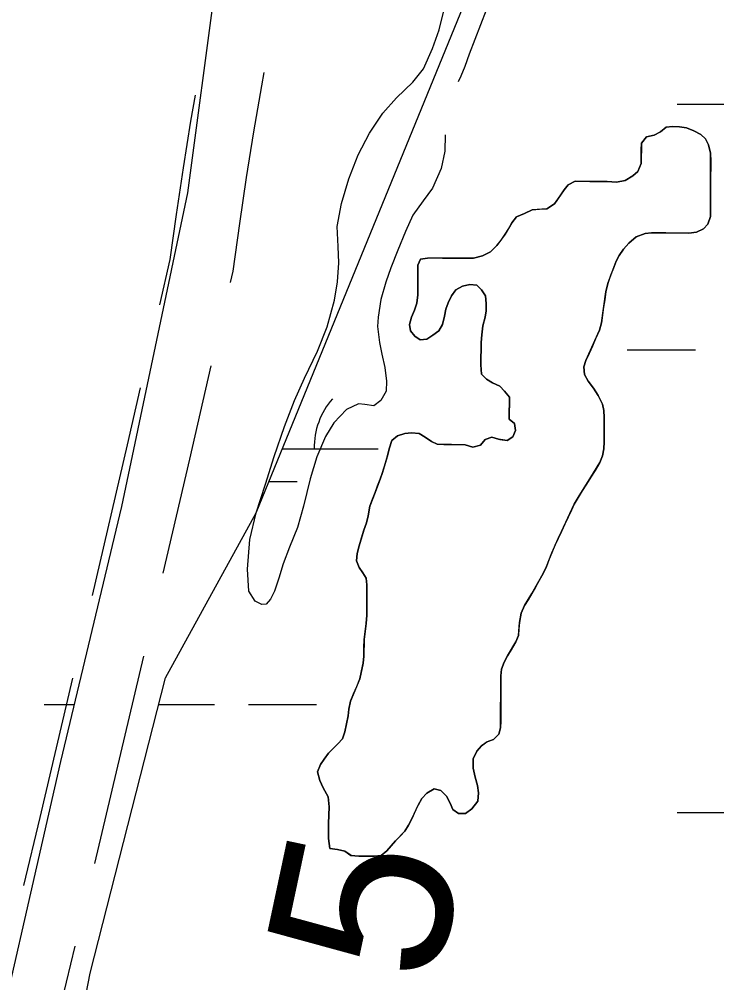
# Model space of a CAD drawing. Extents: x 3535183 to 3573198, y 534952 to 560562.
# Drawn here: x 3560732.9 to 3561060.5, y 549350.6 to 549803 of the extents above; entities that cross this region are included whole.
import ezdxf

# ---------------------------------------------------------------- set-up
doc = ezdxf.new("R2010")
doc.units = 0
for name, color, linetype in [('V-RIVR-RANG-IDEN', 7, 'Continuous'), ('V-ROAD-CNTR', 7, 'Continuous'), ('V-TOPO-SHOR', 7, 'Continuous'), ('V-WETL-SWMP', 7, 'Continuous')]:
    doc.layers.add(name, color=color, linetype=linetype)

msp = doc.modelspace()

# ---------------------------------------------------------------- linework, layer by layer
at = {"layer": 'V-ROAD-CNTR'}
for points in [[(3560847.77, 549778.02), (3560846.64, 549771.71), (3560842.99, 549750.19), (3560839.54, 549728.64), (3560836.29, 549707.06), (3560833.15, 549684.73), (3560831.9, 549679.31)], [(3560815.48, 549767.41), (3560813.39, 549755.07), (3560809.89, 549733.24), (3560806.6, 549711.38), (3560803.62, 549690.2), (3560798.71, 549668.88)], [(3560822.92, 549640.33), (3560812.81, 549596.43), (3560800.34, 549542.92)], [(3560789.74, 549629.9), (3560783.59, 549603.2), (3560767.11, 549532.49)], [(3560791.25, 549503.96), (3560771.72, 549421.21), (3560768.24, 549406.65)], [(3560757.97, 549493.55), (3560742.53, 549428.13), (3560734.92, 549396.25)], [(3560758.95, 549367.74), (3560750.9, 549334.02), (3560739.8, 549276.14), (3560738.57, 549269.86)]]:
    msp.add_lwpolyline(points, dxfattribs=at)
at = {"layer": 'V-TOPO-SHOR'}
for points in [[(3560933, 549748.75), (3560932.85, 549741.01), (3560931.01, 549732.89), (3560926.98, 549723.61), (3560922.57, 549717.69), (3560917.78, 549710.99), (3560914.4, 549703.39), (3560910.75, 549694.63), (3560907.5, 549686.26), (3560905.15, 549679.55), (3560902.81, 549671.43), (3560901.49, 549663.18), (3560901.21, 549658.79), (3560902.09, 549651.18), (3560903.23, 549645.75), (3560904.63, 549639.43), (3560905.38, 549633.1), (3560905.24, 549628.33), (3560902.77, 549623.95), (3560899.41, 549621.51), (3560895.15, 549622.17), (3560892.32, 549622.44), (3560886.63, 549619.75), (3560880.67, 549613.44), (3560876.78, 549607), (3560872.75, 549597.6), (3560869.49, 549587.16), (3560866.48, 549574.4), (3560863.6, 549564.34), (3560859.83, 549555.06), (3560856.84, 549547.33), (3560854.88, 549540.5), (3560852.79, 549534.44), (3560850.97, 549530.7), (3560848.9, 549528.39), (3560846.84, 549528.27), (3560843.75, 549529.82), (3560840.79, 549534.48), (3560840.05, 549544.81), (3560841.26, 549558.74), (3560844.14, 549571.24), (3560848.58, 549584.65), (3560852.62, 549597.67), (3560857.44, 549611.71), (3560862.13, 549623.96), (3560866.81, 549634.39), (3560872.92, 549647.15), (3560877.47, 549658.61), (3560881, 549671.12), (3560882.45, 549679.76), (3560882.99, 549688.66), (3560882.63, 549696.27), (3560882.15, 549705.69), (3560884.25, 549716.53), (3560887.64, 549728.13), (3560892.06, 549739.34), (3560897.39, 549749.51), (3560903.75, 549758.91), (3560910.09, 549766.12), (3560917.73, 549773.45), (3560922.78, 549779.75), (3560927.07, 549789.29), (3560930.2, 549798.05), (3560932.29, 549806.95)], [(3560952.29, 549807.27), (3560944.23, 549786.65), (3560942.27, 549780.85), (3560940.32, 549776.21), (3560939.02, 549773.63)], [(3560962.07, 549605.16), (3560964.77, 549606.88), (3560965.94, 549609.94), (3560965.53, 549613.25), (3560963.01, 549615.14), (3560963.02, 549618.95), (3560963.14, 549622.28), (3560963.15, 549625.57), (3560960.89, 549628.36), (3560958.63, 549630.66), (3560955.13, 549632.35), (3560952.41, 549634.04), (3560949.99, 549636.29), (3560949.76, 549640.67), (3560949.77, 549644.18), (3560949.79, 549647.72), (3560949.88, 549651.26), (3560950.13, 549654.79), (3560950.62, 549659.04), (3560951.79, 549663.1), (3560952.19, 549666.13), (3560952.2, 549669.51), (3560951.88, 549673.2), (3560950.08, 549675.98), (3560947.87, 549678.08), (3560944.5, 549678.45), (3560941.12, 549677.69), (3560937.96, 549675.98), (3560935.99, 549673.11), (3560934.4, 549669.9), (3560933.24, 549666.86), (3560932.63, 549663.57), (3560931.66, 549659.66), (3560929.95, 549656.64), (3560927.19, 549654.62), (3560924.29, 549652.78), (3560921.25, 549652.44), (3560918.69, 549654.18), (3560916.74, 549656.74), (3560916.25, 549659.74), (3560917.11, 549663.11), (3560918.6, 549666.36), (3560919.72, 549669.62), (3560920.06, 549673.55), (3560920.07, 549677.48), (3560920.08, 549680.6), (3560920.09, 549683.86), (3560920.17, 549687.57), (3560921.4, 549690.33), (3560924.58, 549690.86), (3560928.39, 549690.89), (3560931.63, 549690.88), (3560935.14, 549690.87), (3560938.4, 549690.86), (3560942.23, 549690.84), (3560946.24, 549690.85), (3560950.47, 549691.88), (3560954.31, 549693.85), (3560957.3, 549696.77), (3560959.24, 549699.33), (3560961.15, 549702.04), (3560962.79, 549704.76), (3560964.26, 549707.41), (3560966.5, 549710.15), (3560970.22, 549711.71), (3560973.76, 549713.54), (3560977.19, 549713.79), (3560980.71, 549714.04), (3560984.38, 549716.34), (3560987, 549720.12), (3560988.86, 549722.95), (3560990.79, 549725.31), (3560994.02, 549726.92), (3560997.61, 549726.94), (3561000.95, 549726.81), (3561004.83, 549726.8), (3561009.11, 549726.79), (3561013.38, 549726.56), (3561017.53, 549727.23), (3561021.14, 549729.42), (3561023.4, 549731.58), (3561025.01, 549735.33), (3561025.04, 549738.42), (3561025.05, 549741.69), (3561025.1, 549744.77), (3561027.56, 549747.81), (3561031.19, 549748.54), (3561034.17, 549750.13), (3561036.73, 549752.29), (3561039.76, 549752.63), (3561043.06, 549752.55), (3561046.25, 549751.96), (3561049.76, 549750.56), (3561053.04, 549748.9), (3561055.26, 549746.79), (3561056.7, 549744.08), (3561057.62, 549740.16), (3561057.68, 549736.4), (3561057.67, 549733.09), (3561057.66, 549729.57), (3561057.64, 549725.8)], [(3561057.64, 549725.8), (3561057.63, 549722.25), (3561057.62, 549718.16), (3561057.6, 549714.1), (3561057.59, 549710.41), (3561056.36, 549706.83), (3561054.27, 549704.64), (3561051.04, 549703.05), (3561047.39, 549702.59), (3561043.57, 549702.6), (3561039.8, 549702.61), (3561036.65, 549702.63), (3561033.3, 549702.64), (3561029.89, 549702.65), (3561026.84, 549702.45), (3561022.72, 549700.88), (3561019.26, 549697.79), (3561016.73, 549695), (3561014.74, 549692.13), (3561013.32, 549689.46), (3561011.95, 549686.05), (3561010.69, 549682.68), (3561009.3, 549678.94), (3561008.46, 549674.94), (3561007.88, 549671.25), (3561007.37, 549667.77), (3561006.86, 549664.08), (3561006.35, 549660.37), (3561005.46, 549656.93), (3561003.61, 549652.9), (3561002.11, 549649.47), (3561000.55, 549646.08), (3560999.03, 549642.7), (3560998.1, 549639.79), (3560998.39, 549636.15), (3561000.2, 549632.99), (3561002.56, 549629.84), (3561004.87, 549626.29), (3561006.87, 549622.25), (3561007.51, 549619.28), (3561007.65, 549616.04), (3561007.65, 549612.66), (3561007.64, 549608.04), (3561007.63, 549604.6), (3561007.49, 549601.3), (3561006.81, 549598.07), (3561005.66, 549594.86), (3561003.4, 549591.08), (3561001.41, 549587.91), (3560999.36, 549584.77), (3560997.32, 549581.64), (3560995.36, 549578.49), (3560993.59, 549575.3), (3560992.25, 549572.55), (3560990.73, 549569.26), (3560989.23, 549565.91), (3560987.67, 549562.54), (3560985.97, 549559.24), (3560984.48, 549555.82), (3560983.04, 549552.39), (3560981.87, 549549.5), (3560980.55, 549546.07), (3560979, 549542.77), (3560977.13, 549539.54), (3560975.44, 549536.35), (3560973.71, 549533.32), (3560971.87, 549530.43), (3560970.2, 549527.73), (3560968.6, 549524.08), (3560967.92, 549519.74), (3560967.63, 549516.7), (3560967.33, 549513.64), (3560966.19, 549510.62), (3560964, 549506.9), (3560962.25, 549504.03), (3560960.71, 549501.07), (3560959.44, 549497.84), (3560959.12, 549494.63), (3560959.1, 549490.33), (3560959.09, 549486.62), (3560959.08, 549483.61), (3560959.07, 549480.52), (3560959.06, 549477.47), (3560959.05, 549473.46), (3560959.01, 549470.36), (3560958.21, 549467.24), (3560955.62, 549464.78), (3560952.61, 549463.72), (3560950.04, 549461.79), (3560947.82, 549459.27), (3560946.07, 549455.66), (3560946.06, 549451.4), (3560947, 549447.12), (3560948.17, 549443.22), (3560948.58, 549439.72), (3560948.24, 549435.8), (3560945.55, 549432.31), (3560942.45, 549429.99), (3560939.27, 549430.07), (3560936.53, 549431.91), (3560935.31, 549434.99)], [(3560935.31, 549434.99), (3560933.52, 549438.22), (3560930.98, 549440.85), (3560927.76, 549441.59), (3560924.42, 549439.61), (3560922.06, 549437.15), (3560920.2, 549433.92), (3560918.93, 549431.16), (3560917.41, 549427.88), (3560915.74, 549424.59), (3560914, 549421.8), (3560911.82, 549419.47), (3560909.62, 549417.25), (3560907.54, 549414.87), (3560905.59, 549412.52), (3560902.95, 549410.29), (3560899.79, 549410.02), (3560896.02, 549410.02), (3560892.35, 549410.06), (3560888.73, 549410.4), (3560885.89, 549412.38), (3560882.35, 549413.2), (3560878.75, 549413.59), (3560878.22, 549418.28), (3560878.14, 549421.37), (3560878.18, 549425.33), (3560878.32, 549429.24), (3560878.43, 549433.17), (3560878, 549437.81), (3560875.72, 549442.07), (3560874.14, 549445.48), (3560872.95, 549449.69), (3560874.4, 549453.01), (3560876.12, 549455.58), (3560878.2, 549458.35), (3560880.4, 549460.54), (3560882.61, 549462.74), (3560884.81, 549465.16), (3560885.89, 549468.44), (3560886.68, 549472.17), (3560887.39, 549475.88), (3560887.73, 549479.06), (3560888.52, 549482.79), (3560889.96, 549486.29), (3560891.47, 549489.77), (3560892.87, 549493.28), (3560893.68, 549496.99), (3560894.4, 549500.71), (3560894.77, 549503.86), (3560894.79, 549507.8), (3560894.91, 549511.69), (3560895.31, 549515.53), (3560895.88, 549519.34), (3560896.17, 549523.2), (3560896.19, 549526.96), (3560896.2, 549530.03), (3560896.22, 549533.74), (3560896.21, 549537.41), (3560895.83, 549540.51), (3560894.25, 549543.14), (3560892.51, 549545.62), (3560891.37, 549548.69), (3560891.65, 549552.14), (3560892.57, 549555.81), (3560893.62, 549559.46), (3560894.68, 549563.12), (3560895.94, 549566.58), (3560896.83, 549569.81), (3560897.63, 549574.3), (3560898.84, 549577.64), (3560900.01, 549580.86), (3560901.16, 549583.88), (3560902.42, 549586.97), (3560903.55, 549590.22), (3560904.89, 549594.68), (3560905.91, 549597.99), (3560906.69, 549601.22), (3560907.86, 549605.16), (3560910.52, 549607.35), (3560913.95, 549608.53), (3560917.17, 549608.73), (3560920.76, 549608.55), (3560923.58, 549606.73), (3560926.48, 549604.69), (3560929.23, 549603.43), (3560932.37, 549603.38), (3560935.89, 549603.37), (3560938.89, 549603.31), (3560942.42, 549603.18), (3560945.88, 549602.06), (3560949.56, 549602.97), (3560951.78, 549605.74), (3560954.85, 549606.7), (3560957.93, 549605.8), (3560958.59, 549605.71), (3560962.07, 549605.16)]]:
    msp.add_lwpolyline(points, dxfattribs=at)
at = {"layer": 'V-WETL-SWMP'}
for p, q in [((3561041.9, 549763.18), (3561092.51, 549763.18)), ((3561018.49, 549647.75), (3561050.49, 549647.75)), ((3560856.45, 549601.32), (3560901.43, 549601.32)), ((3560850.13, 549585.89), (3560863.43, 549585.89)), ((3560744.61, 549481.25), (3560758.73, 549481.25)), ((3560798.34, 549481.25), (3560824.59, 549481.25)), ((3560840.59, 549481.25), (3560872.59, 549481.25)), ((3561041.9, 549430.5), (3561096.51, 549430.5))]:
    msp.add_line(p, q, dxfattribs=at)
for points in [[(3560919.82, 550196.94), (3560895.27, 550110.21), (3560869.71, 550011.35), (3560842.13, 549890.2), (3560824.91, 549818.96), (3560811.96, 549721.52), (3560780.9, 549574.18), (3560752.35, 549454.48), (3560713.45, 549284.86)], [(3560711.85, 549075.27), (3560766.2, 549355.13), (3560801.52, 549493.7), (3560844.14, 549571.24), (3560957.21, 549847.64)], [(3560973.71, 549533.32), (3560979, 549542.77), (3560980.55, 549546.06), (3560983.04, 549552.39), (3560985.98, 549559.24), (3560987.67, 549562.54), (3560993.59, 549575.3), (3560995.36, 549578.49), (3561001.41, 549587.91), (3561005.66, 549594.86), (3561006.81, 549598.07), (3561007.49, 549601.3), (3561007.63, 549604.6), (3561007.65, 549616.04), (3561007.51, 549619.28), (3561006.87, 549622.25), (3561004.87, 549626.29), (3561002.56, 549629.84), (3561000.2, 549632.99), (3560998.39, 549636.15), (3560998.1, 549639.79), (3560999.03, 549642.7), (3561005.46, 549656.93), (3561006.35, 549660.37), (3561008.46, 549674.94), (3561009.3, 549678.94), (3561013.32, 549689.46), (3561014.74, 549692.13), (3561016.73, 549695), (3561019.26, 549697.79), (3561022.72, 549700.88), (3561026.84, 549702.45), (3561029.89, 549702.65), (3561047.39, 549702.59), (3561051.04, 549703.05), (3561054.27, 549704.64), (3561056.36, 549706.83), (3561057.59, 549710.41), (3561057.62, 549740.16), (3561056.7, 549744.08), (3561055.26, 549746.79), (3561053.04, 549748.89), (3561049.76, 549750.56), (3561046.25, 549751.96), (3561043.06, 549752.55), (3561039.76, 549752.63), (3561036.73, 549752.29), (3561034.17, 549750.13), (3561031.19, 549748.54), (3561027.56, 549747.81), (3561025.11, 549744.77), (3561025.01, 549735.33), (3561023.4, 549731.58), (3561021.14, 549729.42), (3561017.52, 549727.23), (3561013.38, 549726.56), (3561009.11, 549726.79), (3560994.02, 549726.92), (3560990.8, 549725.31), (3560988.86, 549722.94), (3560984.38, 549716.34), (3560980.7, 549714.04), (3560973.76, 549713.54), (3560970.22, 549711.71), (3560966.5, 549710.15), (3560964.26, 549707.41), (3560961.15, 549702.04), (3560957.3, 549696.77), (3560954.31, 549693.85), (3560950.46, 549691.88), (3560946.24, 549690.85), (3560924.58, 549690.86), (3560921.4, 549690.33), (3560920.17, 549687.57), (3560920.06, 549673.55), (3560919.72, 549669.62), (3560918.6, 549666.36), (3560917.11, 549663.11), (3560916.25, 549659.74), (3560916.74, 549656.74), (3560918.69, 549654.18), (3560921.25, 549652.44), (3560924.29, 549652.78), (3560927.19, 549654.62), (3560929.95, 549656.64), (3560931.66, 549659.66), (3560932.63, 549663.56), (3560933.24, 549666.86), (3560934.4, 549669.9), (3560935.99, 549673.11), (3560937.96, 549675.98), (3560941.12, 549677.69), (3560944.5, 549678.45), (3560947.86, 549678.08), (3560950.08, 549675.98), (3560951.88, 549673.2), (3560952.2, 549669.51), (3560952.19, 549666.13), (3560951.79, 549663.1), (3560950.62, 549659.04), (3560950.13, 549654.79)], [(3560950.13, 549654.79), (3560949.89, 549651.26), (3560949.76, 549640.67), (3560949.99, 549636.29), (3560952.41, 549634.04), (3560955.13, 549632.35), (3560958.63, 549630.66), (3560960.89, 549628.36), (3560963.15, 549625.57), (3560963.01, 549615.14), (3560965.53, 549613.25), (3560965.94, 549609.94), (3560964.77, 549606.88), (3560962.07, 549605.17), (3560957.93, 549605.8)], [(3560957.93, 549605.8), (3560954.85, 549606.7), (3560951.78, 549605.74), (3560949.56, 549602.97), (3560945.88, 549602.06), (3560942.42, 549603.18), (3560935.89, 549603.37), (3560929.23, 549603.43), (3560926.48, 549604.69), (3560923.58, 549606.73), (3560920.76, 549608.55), (3560917.17, 549608.73), (3560913.95, 549608.53), (3560910.52, 549607.35), (3560907.86, 549605.16), (3560906.69, 549601.22), (3560905.91, 549597.99), (3560903.55, 549590.22), (3560902.42, 549586.97), (3560900.01, 549580.86), (3560897.63, 549574.3), (3560896.82, 549569.81), (3560895.94, 549566.58), (3560894.68, 549563.12), (3560892.57, 549555.81), (3560891.65, 549552.14), (3560891.37, 549548.69), (3560892.51, 549545.62), (3560894.25, 549543.14), (3560895.83, 549540.51), (3560896.21, 549537.41), (3560896.17, 549523.2), (3560895.88, 549519.34), (3560895.31, 549515.53), (3560894.91, 549511.69), (3560894.77, 549503.86), (3560894.4, 549500.71), (3560892.87, 549493.28), (3560888.52, 549482.79), (3560887.73, 549479.06), (3560887.39, 549475.88), (3560885.89, 549468.44), (3560884.81, 549465.16), (3560882.61, 549462.74), (3560878.2, 549458.35), (3560876.12, 549455.58), (3560874.4, 549453.01), (3560872.95, 549449.69), (3560874.14, 549445.48), (3560875.71, 549442.07), (3560878, 549437.81), (3560878.43, 549433.17), (3560878.18, 549425.33), (3560878.13, 549421.37), (3560878.22, 549418.28), (3560878.75, 549413.59), (3560882.35, 549413.2), (3560885.9, 549412.38), (3560888.72, 549410.4), (3560892.35, 549410.06), (3560896.02, 549410.03), (3560899.79, 549410.02), (3560902.95, 549410.29), (3560905.59, 549412.52), (3560909.62, 549417.25), (3560914, 549421.8), (3560915.74, 549424.59), (3560917.41, 549427.88), (3560920.2, 549433.92), (3560922.06, 549437.15), (3560924.42, 549439.61), (3560927.76, 549441.59), (3560930.98, 549440.85), (3560933.52, 549438.22), (3560935.31, 549434.99), (3560936.53, 549431.91), (3560939.27, 549430.07), (3560942.45, 549429.99), (3560945.55, 549432.31), (3560948.24, 549435.8), (3560948.58, 549439.72), (3560948.17, 549443.22), (3560947, 549447.12), (3560946.06, 549451.41), (3560946.07, 549455.66), (3560947.82, 549459.27), (3560950.04, 549461.79), (3560952.6, 549463.72), (3560955.62, 549464.78), (3560958.21, 549467.24), (3560959.01, 549470.36), (3560959.12, 549494.63), (3560959.44, 549497.84), (3560960.71, 549501.07), (3560962.25, 549504.03), (3560966.19, 549510.62), (3560967.33, 549513.63), (3560967.92, 549519.74), (3560968.6, 549524.08), (3560970.2, 549527.73), (3560973.71, 549533.32)]]:
    msp.add_lwpolyline(points, dxfattribs=at)
msp.add_arc((3560906.67, 549601.79), 35.25, 139.2282, 180.7718, dxfattribs=at)

# ---------------------------------------------------------------- texts
at = {"layer": 'V-RIVR-RANG-IDEN'}
msp.add_text('R-128.5', height=83, rotation=77.9698, dxfattribs=at).set_placement((3560859.39, 549022.69))

doc.saveas('drawing.dxf')
